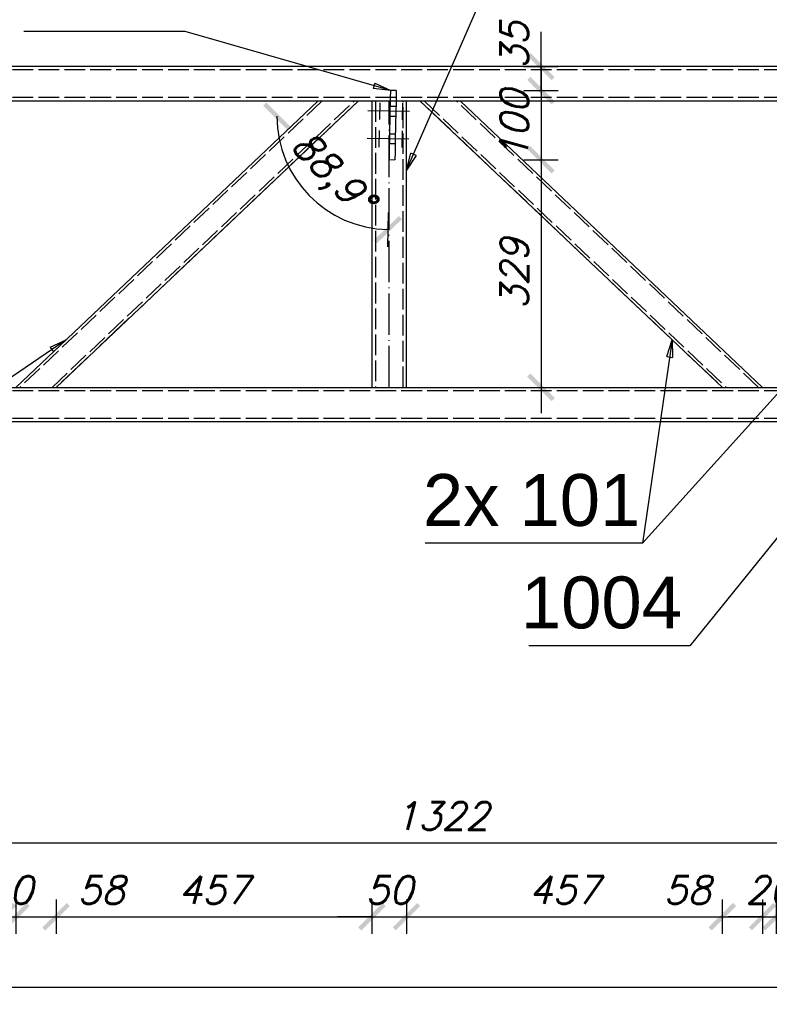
# Model space of a CAD drawing. Header units: millimetres. Extents: x 1814 to 94182, y 11562 to 49454.
# Tile 490 of 656: x 29154 to 29263, y 20951 to 21094. Entities that reach past the tile are written whole.
import ezdxf

# ---------------------------------------------------------------- set-up
doc = ezdxf.new("R2010")
doc.units = ezdxf.units.MM
doc.linetypes.add('ACAD_ISO02W100', pattern=[15, 12, -3])
doc.linetypes.add('ACAD_ISO04W100', pattern=[30, 24, -3, 0, -3])
doc.layers.add('wymiar', color=135, linetype='Continuous', lineweight=9)
doc.styles.add('ARIAL', font='arial.ttf')
doc.styles.add('WYMIARY', font='simplex.shx', dxfattribs={"oblique": 15})
doc.dimstyles.new('1-25', dxfattribs={"dimscale": 25, "dimtxt": 0.16, "dimasz": 0.2, "dimexe": 0.1, "dimexo": 0.1, "dimgap": 0.075, "dimtad": 1, "dimdec": 0, "dimlfac": 10, "dimrnd": 0.01, "dimzin": 9, "dimtxsty": 'WYMIARY', "dimblk": 'ARCHTICK', "dimcen": 0.2, "dimdle": 0.15, "dimadec": 1, "dimazin": 1, "dimtfac": 1, "dimtdec": 0, "dimtix": 1, "dimtmove": 2, "dimatfit": 3, "dimldrblk": 'ARCHTICK', "dimfxl": 0, "dimarcsym": 0})

# ---------------------------------------------------------------- blocks, each defined once
blk = doc.blocks.new('_ARCHTICK')
at = {"color": 0, "linetype": 'ByBlock', "lineweight": -2}
blk.add_solid([(0.398, 0.309), (0.309, 0.398), (-0.309, -0.398), (-0.398, -0.309)], dxfattribs=at)
blk = doc.blocks.new('*D2778')
at = {"layer": 'Defpoints', "color": 0}
for p in [(29149.25, 21028.83), (29281.45, 21028.83), (29281.45, 20974.67)]:
    blk.add_point(p, dxfattribs=at)
at = {"layer": 'wymiar', "color": 0, "lineweight": -2}
for p, q in [((29149.25, 20977.17), (29149.25, 20972.17)), ((29281.45, 20977.17), (29281.45, 20972.17)), ((29145.5, 20974.67), (29285.2, 20974.67))]:
    blk.add_line(p, q, dxfattribs=at)
at = {"layer": 'wymiar', "color": 0, "lineweight": -2, "xscale": 5, "yscale": 5, "zscale": 5, "rotation": 180}
blk.add_blockref('_ARCHTICK', (29149.25, 20974.67), dxfattribs=at)
at = {"layer": 'wymiar', "color": 0, "lineweight": -2, "xscale": 5, "yscale": 5, "zscale": 5}
blk.add_blockref('_ARCHTICK', (29281.45, 20974.67), dxfattribs=at)
at = {"layer": 'wymiar', "color": 0, "insert": (29215.35, 20978.54), "char_height": 4, "attachment_point": 5, "style": 'WYMIARY'}
blk.add_mtext('1322', dxfattribs=at)
blk = doc.blocks.new('*D2800')
at = {"layer": 'Defpoints', "color": 0}
for p in [(29145.95, 21040.53), (29151.77, 21040.53), (29151.77, 20963.99)]:
    blk.add_point(p, dxfattribs=at)
at = {"layer": 'wymiar', "color": 0, "lineweight": -2}
for p, q in [((29145.95, 20966.49), (29145.95, 20961.49)), ((29151.77, 20966.49), (29151.77, 20961.49)), ((29142.2, 20963.99), (29155.52, 20963.99))]:
    blk.add_line(p, q, dxfattribs=at)
at = {"layer": 'wymiar', "color": 0, "lineweight": -2, "xscale": 5, "yscale": 5, "zscale": 5, "rotation": 180}
blk.add_blockref('_ARCHTICK', (29145.95, 20963.99), dxfattribs=at)
at = {"layer": 'wymiar', "color": 0, "lineweight": -2, "xscale": 5, "yscale": 5, "zscale": 5}
blk.add_blockref('_ARCHTICK', (29151.77, 20963.99), dxfattribs=at)
at = {"layer": 'wymiar', "color": 0, "insert": (29140.58, 20967.86), "char_height": 4, "attachment_point": 5, "style": 'WYMIARY'}
blk.add_mtext('58', dxfattribs=at)
blk = doc.blocks.new('*D2801')
at = {"layer": 'Defpoints', "color": 0}
for p in [(29151.77, 21040.53), (29153.74, 21040.53), (29153.74, 20963.99)]:
    blk.add_point(p, dxfattribs=at)
at = {"layer": 'wymiar', "color": 0, "lineweight": -2}
for p, q in [((29151.77, 20966.49), (29151.77, 20961.49)), ((29153.74, 20966.49), (29153.74, 20961.49)), ((29151.77, 20963.99), (29146.77, 20963.99)), ((29151.77, 20963.99), (29153.74, 20963.99)), ((29153.74, 20963.99), (29158.74, 20963.99))]:
    blk.add_line(p, q, dxfattribs=at)
at = {"layer": 'wymiar', "color": 0, "lineweight": -2, "xscale": 5, "yscale": 5, "zscale": 5}
blk.add_blockref('_ARCHTICK', (29151.77, 20963.99), dxfattribs=at)
at = {"layer": 'wymiar', "color": 0, "lineweight": -2, "xscale": 5, "yscale": 5, "zscale": 5, "rotation": 180}
blk.add_blockref('_ARCHTICK', (29153.74, 20963.99), dxfattribs=at)
at = {"layer": 'wymiar', "color": 0, "insert": (29152.75, 20967.86), "char_height": 4, "attachment_point": 5, "style": 'WYMIARY'}
blk.add_mtext('20', dxfattribs=at)
blk = doc.blocks.new('*D2802')
at = {"layer": 'Defpoints', "color": 0}
for p in [(29153.74, 21040.53), (29159.55, 21040.53), (29159.55, 20963.99)]:
    blk.add_point(p, dxfattribs=at)
at = {"layer": 'wymiar', "color": 0, "lineweight": -2}
for p, q in [((29153.74, 20966.49), (29153.74, 20961.49)), ((29159.55, 20966.49), (29159.55, 20961.49)), ((29149.99, 20963.99), (29163.3, 20963.99))]:
    blk.add_line(p, q, dxfattribs=at)
at = {"layer": 'wymiar', "color": 0, "lineweight": -2, "xscale": 5, "yscale": 5, "zscale": 5, "rotation": 180}
blk.add_blockref('_ARCHTICK', (29153.74, 20963.99), dxfattribs=at)
at = {"layer": 'wymiar', "color": 0, "lineweight": -2, "xscale": 5, "yscale": 5, "zscale": 5}
blk.add_blockref('_ARCHTICK', (29159.55, 20963.99), dxfattribs=at)
at = {"layer": 'wymiar', "color": 0, "insert": (29166.07, 20967.86), "char_height": 4, "attachment_point": 5, "style": 'WYMIARY'}
blk.add_mtext('58', dxfattribs=at)
blk = doc.blocks.new('*D2803')
at = {"layer": 'Defpoints', "color": 0}
for p in [(29159.55, 21040.53), (29205.25, 21040.53), (29205.25, 20963.99)]:
    blk.add_point(p, dxfattribs=at)
at = {"layer": 'wymiar', "color": 0, "lineweight": -2}
for p, q in [((29159.55, 20966.49), (29159.55, 20961.49)), ((29205.25, 20966.49), (29205.25, 20961.49)), ((29155.8, 20963.99), (29209, 20963.99))]:
    blk.add_line(p, q, dxfattribs=at)
at = {"layer": 'wymiar', "color": 0, "lineweight": -2, "xscale": 5, "yscale": 5, "zscale": 5, "rotation": 180}
blk.add_blockref('_ARCHTICK', (29159.55, 20963.99), dxfattribs=at)
at = {"layer": 'wymiar', "color": 0, "lineweight": -2, "xscale": 5, "yscale": 5, "zscale": 5}
blk.add_blockref('_ARCHTICK', (29205.25, 20963.99), dxfattribs=at)
at = {"layer": 'wymiar', "color": 0, "insert": (29182.4, 20967.86), "char_height": 4, "attachment_point": 5, "style": 'WYMIARY'}
blk.add_mtext('457', dxfattribs=at)
blk = doc.blocks.new('*D2804')
at = {"layer": 'Defpoints', "color": 0}
for p in [(29205.25, 21040.53), (29210.25, 21040.53), (29210.25, 20963.99)]:
    blk.add_point(p, dxfattribs=at)
at = {"layer": 'wymiar', "color": 0, "lineweight": -2}
for p, q in [((29205.25, 20966.49), (29205.25, 20961.49)), ((29210.25, 20966.49), (29210.25, 20961.49)), ((29205.25, 20963.99), (29200.25, 20963.99)), ((29205.25, 20963.99), (29210.25, 20963.99)), ((29210.25, 20963.99), (29215.25, 20963.99))]:
    blk.add_line(p, q, dxfattribs=at)
at = {"layer": 'wymiar', "color": 0, "lineweight": -2, "xscale": 5, "yscale": 5, "zscale": 5}
blk.add_blockref('_ARCHTICK', (29205.25, 20963.99), dxfattribs=at)
at = {"layer": 'wymiar', "color": 0, "lineweight": -2, "xscale": 5, "yscale": 5, "zscale": 5, "rotation": 180}
blk.add_blockref('_ARCHTICK', (29210.25, 20963.99), dxfattribs=at)
at = {"layer": 'wymiar', "color": 0, "insert": (29207.75, 20967.86), "char_height": 4, "attachment_point": 5, "style": 'WYMIARY'}
blk.add_mtext('50', dxfattribs=at)
blk = doc.blocks.new('*D2805')
at = {"layer": 'Defpoints', "color": 0}
for p in [(29210.25, 21040.53), (29255.95, 21040.53), (29255.95, 20963.99)]:
    blk.add_point(p, dxfattribs=at)
at = {"layer": 'wymiar', "color": 0, "lineweight": -2}
for p, q in [((29210.25, 20966.49), (29210.25, 20961.49)), ((29255.95, 20966.49), (29255.95, 20961.49)), ((29206.5, 20963.99), (29259.7, 20963.99))]:
    blk.add_line(p, q, dxfattribs=at)
at = {"layer": 'wymiar', "color": 0, "lineweight": -2, "xscale": 5, "yscale": 5, "zscale": 5, "rotation": 180}
blk.add_blockref('_ARCHTICK', (29210.25, 20963.99), dxfattribs=at)
at = {"layer": 'wymiar', "color": 0, "lineweight": -2, "xscale": 5, "yscale": 5, "zscale": 5}
blk.add_blockref('_ARCHTICK', (29255.95, 20963.99), dxfattribs=at)
at = {"layer": 'wymiar', "color": 0, "insert": (29233.1, 20967.86), "char_height": 4, "attachment_point": 5, "style": 'WYMIARY'}
blk.add_mtext('457', dxfattribs=at)
blk = doc.blocks.new('*D2806')
at = {"layer": 'Defpoints', "color": 0}
for p in [(29255.95, 21040.53), (29261.77, 21040.53), (29261.77, 20963.99)]:
    blk.add_point(p, dxfattribs=at)
at = {"layer": 'wymiar', "color": 0, "lineweight": -2}
for p, q in [((29255.95, 20966.49), (29255.95, 20961.49)), ((29261.77, 20966.49), (29261.77, 20961.49)), ((29252.2, 20963.99), (29265.52, 20963.99))]:
    blk.add_line(p, q, dxfattribs=at)
at = {"layer": 'wymiar', "color": 0, "lineweight": -2, "xscale": 5, "yscale": 5, "zscale": 5, "rotation": 180}
blk.add_blockref('_ARCHTICK', (29255.95, 20963.99), dxfattribs=at)
at = {"layer": 'wymiar', "color": 0, "lineweight": -2, "xscale": 5, "yscale": 5, "zscale": 5}
blk.add_blockref('_ARCHTICK', (29261.77, 20963.99), dxfattribs=at)
at = {"layer": 'wymiar', "color": 0, "insert": (29250.89, 20967.86), "char_height": 4, "attachment_point": 5, "style": 'WYMIARY'}
blk.add_mtext('58', dxfattribs=at)
blk = doc.blocks.new('*D2807')
at = {"layer": 'Defpoints', "color": 0}
for p in [(29261.77, 21040.53), (29263.73, 21040.53), (29263.73, 20963.99)]:
    blk.add_point(p, dxfattribs=at)
at = {"layer": 'wymiar', "color": 0, "lineweight": -2}
for p, q in [((29261.77, 20966.49), (29261.77, 20961.49)), ((29263.73, 20966.49), (29263.73, 20961.49)), ((29261.77, 20963.99), (29256.77, 20963.99)), ((29261.77, 20963.99), (29263.73, 20963.99)), ((29263.73, 20963.99), (29268.73, 20963.99))]:
    blk.add_line(p, q, dxfattribs=at)
at = {"layer": 'wymiar', "color": 0, "lineweight": -2, "xscale": 5, "yscale": 5, "zscale": 5}
blk.add_blockref('_ARCHTICK', (29261.77, 20963.99), dxfattribs=at)
at = {"layer": 'wymiar', "color": 0, "lineweight": -2, "xscale": 5, "yscale": 5, "zscale": 5, "rotation": 180}
blk.add_blockref('_ARCHTICK', (29263.73, 20963.99), dxfattribs=at)
at = {"layer": 'wymiar', "color": 0, "insert": (29262.75, 20967.86), "char_height": 4, "attachment_point": 5, "style": 'WYMIARY'}
blk.add_mtext('20', dxfattribs=at)
blk = doc.blocks.new('*D2808')
at = {"layer": 'Defpoints', "color": 0}
for p in [(29263.73, 21040.53), (29269.55, 21040.53), (29269.55, 20963.99)]:
    blk.add_point(p, dxfattribs=at)
at = {"layer": 'wymiar', "color": 0, "lineweight": -2}
for p, q in [((29263.73, 20966.49), (29263.73, 20961.49)), ((29269.55, 20966.49), (29269.55, 20961.49)), ((29259.98, 20963.99), (29273.3, 20963.99))]:
    blk.add_line(p, q, dxfattribs=at)
at = {"layer": 'wymiar', "color": 0, "lineweight": -2, "xscale": 5, "yscale": 5, "zscale": 5, "rotation": 180}
blk.add_blockref('_ARCHTICK', (29263.73, 20963.99), dxfattribs=at)
at = {"layer": 'wymiar', "color": 0, "lineweight": -2, "xscale": 5, "yscale": 5, "zscale": 5}
blk.add_blockref('_ARCHTICK', (29269.55, 20963.99), dxfattribs=at)
at = {"layer": 'wymiar', "color": 0, "insert": (29275.95, 20967.86), "char_height": 4, "attachment_point": 5, "style": 'WYMIARY'}
blk.add_mtext('58', dxfattribs=at)
blk = doc.blocks.new('*D2848')
at = {"layer": 'Defpoints', "color": 0}
for p in [(29207.96, 21148.01), (29098.75, 21084.28), (29207.96, 21082.9)]:
    blk.add_point(p, dxfattribs=at)
at = {"layer": 'wymiar', "color": 0, "lineweight": -2}
for p, q in [((29098.75, 21145.51), (29098.75, 21150.51)), ((29207.96, 21145.51), (29207.96, 21150.51)), ((29095, 21148.01), (29211.71, 21148.01))]:
    blk.add_line(p, q, dxfattribs=at)
at = {"layer": 'wymiar', "color": 0, "lineweight": -2, "xscale": 5, "yscale": 5, "zscale": 5, "rotation": 180}
blk.add_blockref('_ARCHTICK', (29098.75, 21148.01), dxfattribs=at)
at = {"layer": 'wymiar', "color": 0, "lineweight": -2, "xscale": 5, "yscale": 5, "zscale": 5}
blk.add_blockref('_ARCHTICK', (29207.96, 21148.01), dxfattribs=at)
at = {"layer": 'wymiar', "color": 0, "insert": (29153.35, 21151.88), "char_height": 4, "attachment_point": 5, "style": 'WYMIARY'}
blk.add_mtext('1092', dxfattribs=at)
blk = doc.blocks.new('*D2849')
at = {"layer": 'Defpoints', "color": 0}
for p in [(29208.76, 21148.01), (29207.96, 21082.9), (29208.76, 21082.89)]:
    blk.add_point(p, dxfattribs=at)
at = {"layer": 'wymiar', "color": 0, "lineweight": -2}
for p, q in [((29207.96, 21145.51), (29207.96, 21150.51)), ((29208.76, 21145.51), (29208.76, 21150.51)), ((29207.96, 21148.01), (29202.96, 21148.01)), ((29207.96, 21148.01), (29208.76, 21148.01)), ((29208.76, 21148.01), (29213.76, 21148.01))]:
    blk.add_line(p, q, dxfattribs=at)
at = {"layer": 'wymiar', "color": 0, "lineweight": -2, "xscale": 5, "yscale": 5, "zscale": 5}
blk.add_blockref('_ARCHTICK', (29207.96, 21148.01), dxfattribs=at)
at = {"layer": 'wymiar', "color": 0, "lineweight": -2, "xscale": 5, "yscale": 5, "zscale": 5, "rotation": 180}
blk.add_blockref('_ARCHTICK', (29208.76, 21148.01), dxfattribs=at)
at = {"layer": 'wymiar', "color": 0, "insert": (29208.36, 21151.88), "char_height": 4, "attachment_point": 5, "style": 'WYMIARY'}
blk.add_mtext('8', dxfattribs=at)
blk = doc.blocks.new('*D2850')
at = {"layer": 'Defpoints', "color": 0}
for p in [(29317.96, 21148.01), (29208.76, 21082.89), (29317.96, 21080.38)]:
    blk.add_point(p, dxfattribs=at)
at = {"layer": 'wymiar', "color": 0, "lineweight": -2}
for p, q in [((29208.76, 21145.51), (29208.76, 21150.51)), ((29317.96, 21145.51), (29317.96, 21150.51)), ((29205.01, 21148.01), (29321.71, 21148.01))]:
    blk.add_line(p, q, dxfattribs=at)
at = {"layer": 'wymiar', "color": 0, "lineweight": -2, "xscale": 5, "yscale": 5, "zscale": 5, "rotation": 180}
blk.add_blockref('_ARCHTICK', (29208.76, 21148.01), dxfattribs=at)
at = {"layer": 'wymiar', "color": 0, "lineweight": -2, "xscale": 5, "yscale": 5, "zscale": 5}
blk.add_blockref('_ARCHTICK', (29317.96, 21148.01), dxfattribs=at)
at = {"layer": 'wymiar', "color": 0, "insert": (29263.36, 21151.88), "char_height": 4, "attachment_point": 5, "style": 'WYMIARY'}
blk.add_mtext('1092', dxfattribs=at)
blk = doc.blocks.new('*D2865')
at = {"layer": 'Defpoints', "color": 0}
for p in [(29197.44, 21157.37), (29108.07, 21081.93), (29197.44, 21081.93)]:
    blk.add_point(p, dxfattribs=at)
at = {"layer": 'wymiar', "color": 0, "lineweight": -2}
for p, q in [((29108.07, 21154.87), (29108.07, 21159.87)), ((29197.44, 21154.87), (29197.44, 21159.87)), ((29104.32, 21157.37), (29201.19, 21157.37))]:
    blk.add_line(p, q, dxfattribs=at)
at = {"layer": 'wymiar', "color": 0, "lineweight": -2, "xscale": 5, "yscale": 5, "zscale": 5, "rotation": 180}
blk.add_blockref('_ARCHTICK', (29108.07, 21157.37), dxfattribs=at)
at = {"layer": 'wymiar', "color": 0, "lineweight": -2, "xscale": 5, "yscale": 5, "zscale": 5}
blk.add_blockref('_ARCHTICK', (29197.44, 21157.37), dxfattribs=at)
at = {"layer": 'wymiar', "color": 0, "insert": (29152.75, 21161.24), "char_height": 4, "attachment_point": 5, "style": 'WYMIARY'}
blk.add_mtext('894', dxfattribs=at)
blk = doc.blocks.new('*D2866')
at = {"layer": 'Defpoints', "color": 0}
for p in [(29203.25, 21157.37), (29197.44, 21081.93), (29203.25, 21081.93)]:
    blk.add_point(p, dxfattribs=at)
at = {"layer": 'wymiar', "color": 0, "lineweight": -2}
for p, q in [((29197.44, 21154.87), (29197.44, 21159.87)), ((29203.25, 21154.87), (29203.25, 21159.87)), ((29193.69, 21157.37), (29207, 21157.37))]:
    blk.add_line(p, q, dxfattribs=at)
at = {"layer": 'wymiar', "color": 0, "lineweight": -2, "xscale": 5, "yscale": 5, "zscale": 5, "rotation": 180}
blk.add_blockref('_ARCHTICK', (29197.44, 21157.37), dxfattribs=at)
at = {"layer": 'wymiar', "color": 0, "lineweight": -2, "xscale": 5, "yscale": 5, "zscale": 5}
blk.add_blockref('_ARCHTICK', (29203.25, 21157.37), dxfattribs=at)
at = {"layer": 'wymiar', "color": 0, "insert": (29190.45, 21161.24), "char_height": 4, "attachment_point": 5, "style": 'WYMIARY'}
blk.add_mtext('58', dxfattribs=at)
blk = doc.blocks.new('*D2867')
at = {"layer": 'Defpoints', "color": 0}
for p in [(29205.25, 21157.37), (29203.25, 21081.93), (29205.25, 21081.93)]:
    blk.add_point(p, dxfattribs=at)
at = {"layer": 'wymiar', "color": 0, "lineweight": -2}
for p, q in [((29203.25, 21154.87), (29203.25, 21159.87)), ((29205.25, 21154.87), (29205.25, 21159.87)), ((29203.25, 21157.37), (29198.25, 21157.37)), ((29203.25, 21157.37), (29205.25, 21157.37)), ((29205.25, 21157.37), (29210.25, 21157.37))]:
    blk.add_line(p, q, dxfattribs=at)
at = {"layer": 'wymiar', "color": 0, "lineweight": -2, "xscale": 5, "yscale": 5, "zscale": 5}
blk.add_blockref('_ARCHTICK', (29203.25, 21157.37), dxfattribs=at)
at = {"layer": 'wymiar', "color": 0, "lineweight": -2, "xscale": 5, "yscale": 5, "zscale": 5, "rotation": 180}
blk.add_blockref('_ARCHTICK', (29205.25, 21157.37), dxfattribs=at)
at = {"layer": 'wymiar', "color": 0, "insert": (29204.25, 21161.24), "char_height": 4, "attachment_point": 5, "style": 'WYMIARY'}
blk.add_mtext('20', dxfattribs=at)
blk = doc.blocks.new('*D2868')
at = {"layer": 'Defpoints', "color": 0}
for p in [(29210.25, 21157.37), (29205.25, 21081.93), (29210.25, 21081.93)]:
    blk.add_point(p, dxfattribs=at)
at = {"layer": 'wymiar', "color": 0, "lineweight": -2}
for p, q in [((29207.75, 21157.37), (29208.71, 21167.39)), ((29208.71, 21167.39), (29219.4, 21167.39)), ((29205.25, 21154.87), (29205.25, 21159.87)), ((29210.25, 21154.87), (29210.25, 21159.87)), ((29201.5, 21157.37), (29214, 21157.37))]:
    blk.add_line(p, q, dxfattribs=at)
at = {"layer": 'wymiar', "color": 0, "lineweight": -2, "xscale": 5, "yscale": 5, "zscale": 5, "rotation": 180}
blk.add_blockref('_ARCHTICK', (29205.25, 21157.37), dxfattribs=at)
at = {"layer": 'wymiar', "color": 0, "lineweight": -2, "xscale": 5, "yscale": 5, "zscale": 5}
blk.add_blockref('_ARCHTICK', (29210.25, 21157.37), dxfattribs=at)
at = {"layer": 'wymiar', "color": 0, "insert": (29214.06, 21171.27), "char_height": 4, "attachment_point": 5, "style": 'WYMIARY'}
blk.add_mtext('50', dxfattribs=at)
blk = doc.blocks.new('*D2869')
at = {"layer": 'Defpoints', "color": 0}
for p in [(29212.25, 21157.37), (29210.25, 21081.93), (29212.25, 21081.93)]:
    blk.add_point(p, dxfattribs=at)
at = {"layer": 'wymiar', "color": 0, "lineweight": -2}
for p, q in [((29210.25, 21154.87), (29210.25, 21159.87)), ((29212.25, 21154.87), (29212.25, 21159.87)), ((29210.25, 21157.37), (29205.25, 21157.37)), ((29210.25, 21157.37), (29212.25, 21157.37)), ((29212.25, 21157.37), (29217.25, 21157.37))]:
    blk.add_line(p, q, dxfattribs=at)
at = {"layer": 'wymiar', "color": 0, "lineweight": -2, "xscale": 5, "yscale": 5, "zscale": 5}
blk.add_blockref('_ARCHTICK', (29210.25, 21157.37), dxfattribs=at)
at = {"layer": 'wymiar', "color": 0, "lineweight": -2, "xscale": 5, "yscale": 5, "zscale": 5, "rotation": 180}
blk.add_blockref('_ARCHTICK', (29212.25, 21157.37), dxfattribs=at)
at = {"layer": 'wymiar', "color": 0, "insert": (29211.25, 21161.24), "char_height": 4, "attachment_point": 5, "style": 'WYMIARY'}
blk.add_mtext('20', dxfattribs=at)
blk = doc.blocks.new('*D2870')
at = {"layer": 'Defpoints', "color": 0}
for p in [(29218.07, 21157.37), (29212.25, 21081.93), (29218.07, 21081.93)]:
    blk.add_point(p, dxfattribs=at)
at = {"layer": 'wymiar', "color": 0, "lineweight": -2}
for p, q in [((29212.25, 21154.87), (29212.25, 21159.87)), ((29218.07, 21154.87), (29218.07, 21159.87)), ((29208.5, 21157.37), (29221.82, 21157.37))]:
    blk.add_line(p, q, dxfattribs=at)
at = {"layer": 'wymiar', "color": 0, "lineweight": -2, "xscale": 5, "yscale": 5, "zscale": 5, "rotation": 180}
blk.add_blockref('_ARCHTICK', (29212.25, 21157.37), dxfattribs=at)
at = {"layer": 'wymiar', "color": 0, "lineweight": -2, "xscale": 5, "yscale": 5, "zscale": 5}
blk.add_blockref('_ARCHTICK', (29218.07, 21157.37), dxfattribs=at)
at = {"layer": 'wymiar', "color": 0, "insert": (29225.75, 21161.24), "char_height": 4, "attachment_point": 5, "style": 'WYMIARY'}
blk.add_mtext('58', dxfattribs=at)
blk = doc.blocks.new('*D2871')
at = {"layer": 'Defpoints', "color": 0}
for p in [(29307.44, 21157.37), (29218.07, 21081.93), (29307.44, 21081.93)]:
    blk.add_point(p, dxfattribs=at)
at = {"layer": 'wymiar', "color": 0, "lineweight": -2}
for p, q in [((29218.07, 21154.87), (29218.07, 21159.87)), ((29307.44, 21154.87), (29307.44, 21159.87)), ((29214.32, 21157.37), (29311.19, 21157.37))]:
    blk.add_line(p, q, dxfattribs=at)
at = {"layer": 'wymiar', "color": 0, "lineweight": -2, "xscale": 5, "yscale": 5, "zscale": 5, "rotation": 180}
blk.add_blockref('_ARCHTICK', (29218.07, 21157.37), dxfattribs=at)
at = {"layer": 'wymiar', "color": 0, "lineweight": -2, "xscale": 5, "yscale": 5, "zscale": 5}
blk.add_blockref('_ARCHTICK', (29307.44, 21157.37), dxfattribs=at)
at = {"layer": 'wymiar', "color": 0, "insert": (29262.75, 21161.24), "char_height": 4, "attachment_point": 5, "style": 'WYMIARY'}
blk.add_mtext('894', dxfattribs=at)
blk = doc.blocks.new('*D2924')
at = {"layer": 'Defpoints', "color": 0}
for p in [(28987.75, 21035.53), (29973.75, 21035.53), (29973.75, 20953.82)]:
    blk.add_point(p, dxfattribs=at)
at = {"layer": 'wymiar', "color": 0, "lineweight": -2}
for p, q in [((28987.75, 20956.32), (28987.75, 20951.32)), ((29973.75, 20956.32), (29973.75, 20951.32)), ((28984, 20953.82), (29977.5, 20953.82))]:
    blk.add_line(p, q, dxfattribs=at)
at = {"layer": 'wymiar', "color": 0, "lineweight": -2, "xscale": 5, "yscale": 5, "zscale": 5, "rotation": 180}
blk.add_blockref('_ARCHTICK', (28987.75, 20953.82), dxfattribs=at)
at = {"layer": 'wymiar', "color": 0, "lineweight": -2, "xscale": 5, "yscale": 5, "zscale": 5}
blk.add_blockref('_ARCHTICK', (29973.75, 20953.82), dxfattribs=at)
at = {"layer": 'wymiar', "color": 0, "insert": (29480.75, 20957.7), "char_height": 4, "attachment_point": 5, "style": 'WYMIARY'}
blk.add_mtext('9860', dxfattribs=at)
blk = doc.blocks.new('*D2930')
at = {"layer": 'Defpoints', "color": 0}
for p in [(29195.84, 21086.93), (29208.77, 21083.44), (29229.72, 21083.44)]:
    blk.add_point(p, dxfattribs=at)
at = {"layer": 'wymiar', "color": 0, "lineweight": -2}
for p, q in [((29229.72, 21086.93), (29229.72, 21091.93)), ((29227.22, 21086.93), (29232.22, 21086.93)), ((29229.72, 21086.93), (29229.72, 21083.44)), ((29227.22, 21083.44), (29232.22, 21083.44)), ((29229.72, 21083.44), (29229.72, 21078.44))]:
    blk.add_line(p, q, dxfattribs=at)
at = {"layer": 'wymiar', "color": 0, "lineweight": -2, "xscale": 5, "yscale": 5, "zscale": 5}
for p, rotation in [((29229.72, 21086.93), 270), ((29229.72, 21083.44), 90)]:
    blk.add_blockref('_ARCHTICK', p, dxfattribs=dict(at, rotation=rotation))
at = {"layer": 'wymiar', "color": 0, "insert": (29225.84, 21090.02), "char_height": 4, "attachment_point": 5, "rotation": 90, "style": 'WYMIARY'}
blk.add_mtext('35', dxfattribs=at)
blk = doc.blocks.new('*D2931')
at = {"layer": 'Defpoints', "color": 0}
for p in [(29208.77, 21083.44), (29208.57, 21073.44), (29229.72, 21073.44)]:
    blk.add_point(p, dxfattribs=at)
at = {"layer": 'wymiar', "color": 0, "lineweight": -2}
for p, q in [((29229.72, 21083.44), (29229.72, 21088.44)), ((29227.22, 21083.44), (29232.22, 21083.44)), ((29229.72, 21083.44), (29229.72, 21073.44)), ((29227.22, 21073.44), (29232.22, 21073.44)), ((29229.72, 21073.44), (29229.72, 21068.44))]:
    blk.add_line(p, q, dxfattribs=at)
at = {"layer": 'wymiar', "color": 0, "lineweight": -2, "xscale": 5, "yscale": 5, "zscale": 5}
for p, rotation in [((29229.72, 21083.44), 270), ((29229.72, 21073.44), 90)]:
    blk.add_blockref('_ARCHTICK', p, dxfattribs=dict(at, rotation=rotation))
at = {"layer": 'wymiar', "color": 0, "insert": (29225.84, 21078.44), "char_height": 4, "attachment_point": 5, "rotation": 90, "style": 'WYMIARY'}
blk.add_mtext('100', dxfattribs=at)
blk = doc.blocks.new('*D2932')
at = {"layer": 'Defpoints', "color": 0}
for p in [(29208.57, 21073.44), (29210.25, 21040.53), (29229.72, 21040.53)]:
    blk.add_point(p, dxfattribs=at)
at = {"layer": 'wymiar', "color": 0, "lineweight": -2}
for p, q in [((29229.72, 21077.19), (29229.72, 21036.78)), ((29227.22, 21073.44), (29232.22, 21073.44)), ((29227.22, 21040.53), (29232.22, 21040.53))]:
    blk.add_line(p, q, dxfattribs=at)
at = {"layer": 'wymiar', "color": 0, "lineweight": -2, "xscale": 5, "yscale": 5, "zscale": 5}
for p, rotation in [((29229.72, 21073.44), 90), ((29229.72, 21040.53), 270)]:
    blk.add_blockref('_ARCHTICK', p, dxfattribs=dict(at, rotation=rotation))
at = {"layer": 'wymiar', "color": 0, "insert": (29225.84, 21056.99), "char_height": 4, "attachment_point": 5, "rotation": 90, "style": 'WYMIARY'}
blk.add_mtext('329', dxfattribs=at)
blk = doc.blocks.new('*D2933')
at = {"layer": 'Defpoints', "color": 0}
for p in [(29207.91, 21080.46), (29097.75, 21079.73), (29205.97, 21079.73), (29207.83, 21076.46), (29193.65, 21071.63)]:
    blk.add_point(p, dxfattribs=at)
at = {"layer": 'wymiar', "color": 0, "lineweight": -2}
blk.add_line((29207.62, 21065.84), (29207.52, 21060.84), dxfattribs=at)
blk.add_arc((29207.9, 21079.73), 16.39, 180, 268.8542, dxfattribs=at)
at = {"layer": 'wymiar', "color": 0, "lineweight": -2, "xscale": 5, "yscale": 5, "zscale": 5}
for p, rotation in [((29191.51, 21079.73), 90.0000000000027), ((29207.57, 21063.34), 358.8542341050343)]:
    blk.add_blockref('_ARCHTICK', p, dxfattribs=dict(at, rotation=rotation))
at = {"layer": 'wymiar', "color": 0, "insert": (29199.23, 21071.23), "char_height": 4, "attachment_point": 5, "rotation": 314.4271, "style": 'WYMIARY'}
blk.add_mtext('88,9°', dxfattribs=at)
blk = doc.blocks.new('*D2934')
at = {"layer": 'Defpoints', "color": 0}
for p in [(29216.81, 21086.93), (29318.77, 21081.24), (29339.72, 21081.24)]:
    blk.add_point(p, dxfattribs=at)
at = {"layer": 'wymiar', "color": 0, "lineweight": -2}
for p, q in [((29339.72, 21090.68), (29339.72, 21077.49)), ((29337.22, 21086.93), (29342.22, 21086.93)), ((29337.22, 21081.24), (29342.22, 21081.24))]:
    blk.add_line(p, q, dxfattribs=at)
at = {"layer": 'wymiar', "color": 0, "lineweight": -2, "xscale": 5, "yscale": 5, "zscale": 5}
for p, rotation in [((29339.72, 21086.93), 90), ((29339.72, 21081.24), 270)]:
    blk.add_blockref('_ARCHTICK', p, dxfattribs=dict(at, rotation=rotation))
at = {"layer": 'wymiar', "color": 0, "insert": (29335.84, 21087.82), "char_height": 4, "attachment_point": 5, "rotation": 90, "style": 'WYMIARY'}
blk.add_mtext('57', dxfattribs=at)
blk = doc.blocks.new('*D2937')
at = {"layer": 'Defpoints', "color": 0}
for p in [(29207.75, 21077.53), (29315.97, 21077.53), (29317.91, 21078.26), (29317.83, 21074.26), (29303.65, 21069.43)]:
    blk.add_point(p, dxfattribs=at)
at = {"layer": 'wymiar', "color": 0, "lineweight": -2}
blk.add_line((29317.62, 21063.64), (29317.52, 21058.64), dxfattribs=at)
blk.add_arc((29317.9, 21077.53), 16.39, 180, 268.8542, dxfattribs=at)
at = {"layer": 'wymiar', "color": 0, "lineweight": -2, "xscale": 5, "yscale": 5, "zscale": 5}
for p, rotation in [((29301.51, 21077.53), 90.00000000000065), ((29317.57, 21061.14), 358.8542341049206)]:
    blk.add_blockref('_ARCHTICK', p, dxfattribs=dict(at, rotation=rotation))
at = {"layer": 'wymiar', "color": 0, "insert": (29309.23, 21069.03), "char_height": 4, "attachment_point": 5, "rotation": 314.4271, "style": 'WYMIARY'}
blk.add_mtext('88,9°', dxfattribs=at)

msp = doc.modelspace()

# ---------------------------------------------------------------- linework, layer by layer
at = {"color": 145, "linetype": 'Continuous', "ltscale": 0.25}
for p, q in [((29973.753, 21086.929), (28987.753, 21086.929)), ((29207.956, 21082.578), (29207.969, 21083.228)), ((29207.969, 21083.228), (29207.973, 21083.441)), ((29208.773, 21083.44), (29207.973, 21083.456)), ((29207.973, 21083.441), (29207.973, 21083.456)), ((29208.769, 21083.212), (29208.756, 21082.562)), ((29208.773, 21083.44), (29208.769, 21083.212)), ((29207.943, 21081.929), (29099.699, 21081.929)), ((29197.437, 21081.929), (29153.737, 21040.529)), ((29159.553, 21040.529), (29203.253, 21081.929)), ((29205.253, 21081.929), (29205.253, 21081.11)), ((29207.936, 21081.605), (29207.956, 21082.578)), ((29208.756, 21082.562), (29208.736, 21081.589)), ((29472.753, 21081.929), (29208.743, 21081.929)), ((29210.253, 21040.529), (29210.253, 21081.929)), ((29212.253, 21081.929), (29255.953, 21040.529)), ((29261.769, 21040.529), (29218.07, 21081.929)), ((29207.833, 21076.458), (29207.913, 21080.457)), ((29207.913, 21080.457), (29207.936, 21081.605)), ((29208.713, 21080.441), (29207.913, 21080.457)), ((29208.713, 21080.441), (29208.633, 21076.442)), ((29208.736, 21081.589), (29208.713, 21080.441)), ((29205.253, 21079.91), (29205.253, 21077.11)), ((29207.81, 21075.31), (29207.833, 21076.458)), ((29208.633, 21076.442), (29207.833, 21076.458)), ((29208.633, 21076.442), (29208.61, 21075.294)), ((29205.253, 21075.909), (29205.253, 21040.529)), ((29207.791, 21074.337), (29207.81, 21075.31)), ((29208.61, 21075.294), (29208.591, 21074.321)), ((29207.773, 21073.458), (29207.778, 21073.687)), ((29207.773, 21073.458), (29208.573, 21073.442)), ((29207.778, 21073.687), (29207.791, 21074.337)), ((29208.578, 21073.671), (29208.573, 21073.442)), ((29208.591, 21074.321), (29208.578, 21073.671)), ((29149.254, 21040.529), (29281.454, 21040.529)), ((29281.454, 21035.529), (29149.254, 21035.529))]:
    msp.add_line(p, q, dxfattribs=at)
at = {"color": 10, "linetype": 'ACAD_ISO04W100', "ltscale": 0.25}
for p, q in [((29973.753, 21086.929), (28987.753, 21086.929)), ((29203.253, 21081.929), (29159.553, 21040.529)), ((29207.753, 21040.529), (29207.753, 21081.929)), ((29212.253, 21081.929), (29255.953, 21040.529)), ((29210.665, 21080.402), (29204.262, 21080.53)), ((29206.385, 21081.688), (29206.337, 21079.288)), ((29206.361, 21080.488), (29206.361, 21080.488)), ((29209.69, 21081.622), (29209.642, 21079.222)), ((29209.666, 21080.422), (29209.666, 21080.422)), ((29206.305, 21077.689), (29206.257, 21075.289)), ((29209.61, 21077.623), (29209.562, 21075.223)), ((29210.585, 21076.403), (29204.182, 21076.531)), ((29206.281, 21076.489), (29206.281, 21076.489)), ((29209.586, 21076.423), (29209.586, 21076.423)), ((29973.753, 21035.529), (28987.753, 21035.529))]:
    msp.add_line(p, q, dxfattribs=at)
at = {"color": 84, "linetype": 'ACAD_ISO02W100', "ltscale": 0.25}
for p, q in [((29973.753, 21086.429), (28987.753, 21086.429)), ((29973.753, 21082.429), (28987.753, 21082.429)), ((29198.019, 21081.929), (29154.319, 21040.529)), ((29158.972, 21040.529), (29202.672, 21081.929)), ((29205.753, 21081.929), (29205.753, 21040.529)), ((29208.743, 21081.929), (29207.943, 21081.929)), ((29209.753, 21040.529), (29209.753, 21081.929)), ((29212.835, 21081.929), (29256.535, 21040.529)), ((29261.188, 21040.529), (29217.488, 21081.929)), ((29205.253, 21081.11), (29205.253, 21079.91)), ((29208.727, 21081.141), (29207.927, 21081.157)), ((29207.899, 21079.757), (29208.699, 21079.741)), ((29205.253, 21077.11), (29205.253, 21075.909)), ((29208.647, 21077.142), (29207.847, 21077.158)), ((29208.619, 21075.742), (29207.819, 21075.758)), ((29973.753, 21040.029), (28987.753, 21040.029)), ((29973.753, 21036.029), (28987.753, 21036.029))]:
    msp.add_line(p, q, dxfattribs=at)
at = {"color": 0, "linetype": 'ByBlock', "lineweight": -2}
for p, q in [((29205.685, 21084.538, -12701.314), (29205.455, 21083.737, -12701.314)), ((29207.973, 21083.449, -12701.314), (29205.455, 21083.737, -12701.314)), ((29205.685, 21084.538, -12701.314), (29207.973, 21083.449, -12701.314)), ((29210.253, 21071.929, -12709.314), (29210.873, 21074.386, -12709.314)), ((29211.636, 21074.053, -12709.314), (29210.253, 21071.929, -12709.314)), ((29211.636, 21074.053, -12709.314), (29210.873, 21074.386, -12709.314)), ((29158.697, 21046.341, -12709.814), (29160.997, 21047.406, -12709.814)), ((29158.697, 21046.341, -12709.814), (29159.167, 21045.653, -12709.814)), ((29160.997, 21047.406, -12709.814), (29159.167, 21045.653, -12709.814)), ((29247.92, 21044.993, -12709.87), (29248.694, 21047.406, -12709.87)), ((29248.694, 21047.406, -12709.87), (29248.744, 21044.872, -12709.87)), ((29247.92, 21044.993, -12709.87), (29248.744, 21044.872, -12709.87))]:
    msp.add_line(p, q, dxfattribs=at)
at = {"color": 7}
msp.add_line((29248.694, 21047.406), (29244.393, 21017.993), dxfattribs=at)
for points in [[(29210.253, 21071.929), (29220.531, 21095.444), (29238.013, 21095.444)], [(29207.973, 21083.449), (29178.218, 21091.981), (29154.91, 21091.981)], [(29160.997, 21047.406), (29109.995, 21012.611), (29078.537, 21012.611)], [(29270.989, 21047.406), (29244.393, 21017.993), (29212.935, 21017.993)], [(29281.454, 21040.472), (29251.253, 21003.181), (29227.945, 21003.181)]]:
    msp.add_lwpolyline(points, dxfattribs=at)

# ---------------------------------------------------------------- texts
at = {"color": 7, "style": 'ARIAL'}
for s, p in [('2x 101', (29212.628, 21020.493)), ('1004', (29226.804, 21005.681))]:
    msp.add_text(s, height=7.5, dxfattribs=at).set_placement(p)

# ---------------------------------------------------------------- dimensions: what is measured, and where the dimension line sits
at = {"layer": 'wymiar'}
dim = msp.add_linear_dim(base=(29210.253, 21157.369), p1=(29205.253, 21081.929), p2=(29210.253, 21081.929), dimstyle='1-25', override={"dimtmove": 1}, dxfattribs=at)
dim.commit()
dim.dimension.update_dxf_attribs({"geometry": '*D2868', "text_midpoint": (29210.581, 21167.394), "dimtype": 160})
for base, p1, p2, picture, middle in [((29197.437, 21157.369), (29108.07, 21081.929), (29197.437, 21081.929), '*D2865', (29152.753, 21161.244)), ((29205.253, 21157.369), (29203.253, 21081.929), (29205.253, 21081.929), '*D2867', (29204.253, 21161.244)), ((29212.253, 21157.369), (29210.253, 21081.929), (29212.253, 21081.929), '*D2869', (29211.253, 21161.244)), ((29307.437, 21157.369), (29218.07, 21081.929), (29307.437, 21081.929), '*D2871', (29262.753, 21161.244)), ((29207.962, 21148.005), (29098.746, 21084.275), (29207.962, 21082.903), '*D2848', (29153.354, 21151.88)), ((29208.762, 21148.005), (29207.962, 21082.903), (29208.762, 21082.887), '*D2849', (29208.362, 21151.88)), ((29317.956, 21148.005), (29208.762, 21082.887), (29317.956, 21080.378), '*D2850', (29263.359, 21151.88)), ((29153.737, 20963.988), (29151.77, 21040.529), (29153.737, 21040.529), '*D2801', (29152.753, 20967.863)), ((29205.253, 20963.988), (29159.553, 21040.529), (29205.253, 21040.529), '*D2803', (29182.403, 20967.863)), ((29210.253, 20963.988), (29205.253, 21040.529), (29210.253, 21040.529), '*D2804', (29207.753, 20967.863)), ((29255.953, 20963.988), (29210.253, 21040.529), (29255.953, 21040.529), '*D2805', (29233.103, 20967.863)), ((29263.729, 20963.988), (29261.769, 21040.529), (29263.729, 21040.529), '*D2807', (29262.749, 20967.863)), ((29973.753, 20953.821), (28987.753, 21035.529), (29973.753, 21035.529), '*D2924', (29480.753, 20957.696)), ((29281.454, 20974.666), (29149.254, 21028.829), (29281.454, 21028.829), '*D2778', (29215.354, 20978.541))]:
    dim = msp.add_linear_dim(base=base, p1=p1, p2=p2, dimstyle='1-25', dxfattribs=at)
    dim.commit()
    dim.dimension.update_dxf_attribs({"geometry": picture, "text_midpoint": middle})
for base, p1, p2, picture, middle in [((29203.253, 21157.369), (29197.437, 21081.929), (29203.253, 21081.929), '*D2866', (29190.446, 21161.244)), ((29218.07, 21157.369), (29212.253, 21081.929), (29218.07, 21081.929), '*D2870', (29225.747, 21161.244)), ((29151.77, 20963.988), (29145.953, 21040.529), (29151.77, 21040.529), '*D2800', (29140.579, 20967.863)), ((29159.553, 20963.988), (29153.737, 21040.529), (29159.553, 21040.529), '*D2802', (29166.071, 20967.863)), ((29261.769, 20963.988), (29255.953, 21040.529), (29261.769, 21040.529), '*D2806', (29250.894, 20967.863)), ((29269.546, 20963.988), (29263.729, 21040.529), (29269.546, 21040.529), '*D2808', (29275.946, 20967.863))]:
    dim = msp.add_linear_dim(base=base, p1=p1, p2=p2, dimstyle='1-25', dxfattribs=at)
    dim.commit()
    dim.dimension.update_dxf_attribs({"geometry": picture, "text_midpoint": middle, "dimtype": 160})
for base, p1, p2, picture, middle in [((29229.718, 21083.44), (29195.838, 21086.929), (29208.773, 21083.44), '*D2930', (29225.843, 21090.019)), ((29339.718, 21081.24), (29216.81, 21086.929), (29318.773, 21081.24), '*D2934', (29335.843, 21087.819))]:
    dim = msp.add_linear_dim(base=base, p1=p1, p2=p2, angle=90, dimstyle='1-25', dxfattribs=at)
    dim.commit()
    dim.dimension.update_dxf_attribs({"geometry": picture, "text_midpoint": middle, "dimtype": 160})
for base, p1, p2, picture, middle in [((29229.718, 21073.442), (29208.773, 21083.44), (29208.573, 21073.442), '*D2931', (29225.843, 21078.441)), ((29229.718, 21040.529), (29208.573, 21073.442), (29210.253, 21040.529), '*D2932', (29225.843, 21056.986))]:
    dim = msp.add_linear_dim(base=base, p1=p1, p2=p2, angle=90, dimstyle='1-25', dxfattribs=at)
    dim.commit()
    dim.dimension.update_dxf_attribs({"geometry": picture, "text_midpoint": middle})
for base, line1, line2, picture, middle in [((29193.647, 21071.627), ((29205.968, 21079.729), (29097.753, 21079.729)), ((29207.833, 21076.458), (29207.913, 21080.457)), '*D2933', (29199.231, 21071.232)), ((29303.647, 21069.427), ((29315.968, 21077.529), (29207.753, 21077.529)), ((29317.833, 21074.258), (29317.913, 21078.257)), '*D2937', (29309.231, 21069.032))]:
    dim = msp.add_angular_dim_2l(base=base, line1=line1, line2=line2, dimstyle='1-25', dxfattribs=at)
    dim.commit()
    dim.dimension.update_dxf_attribs({"geometry": picture, "text_midpoint": middle})

doc.saveas('drawing.dxf')
